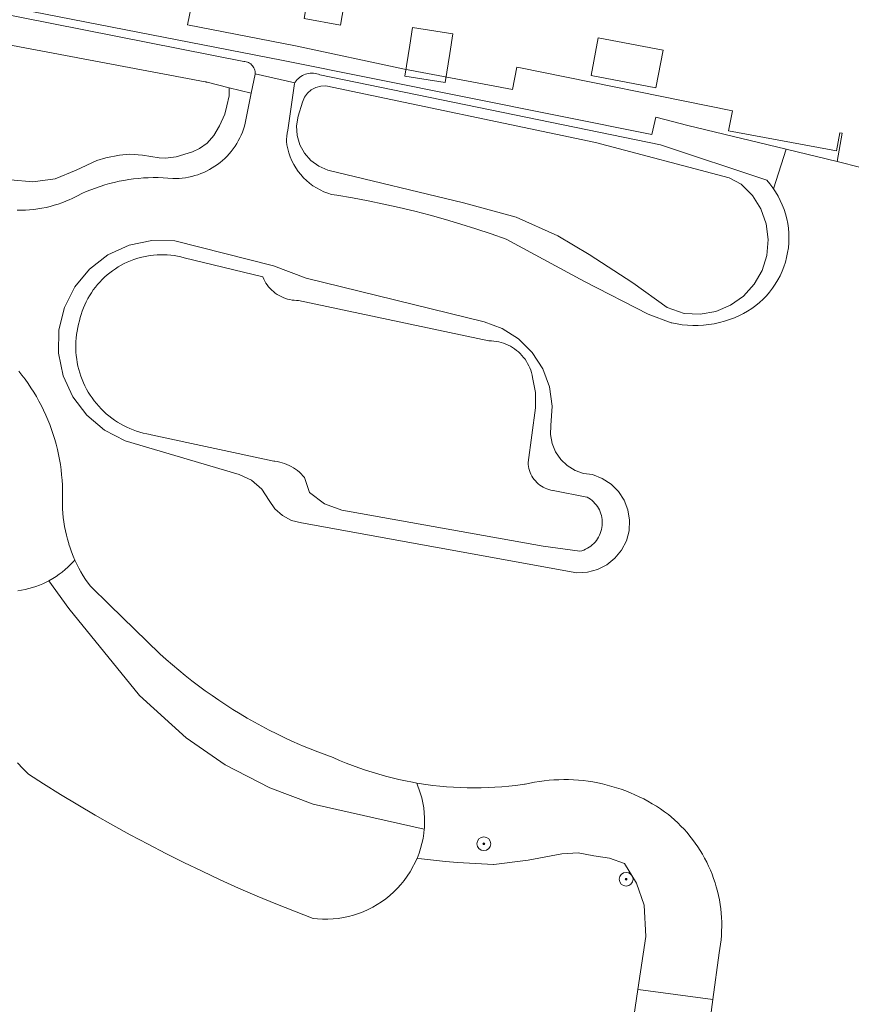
# Model space of a CAD drawing. Header units: metres. Extents: x 152610 to 160096, y 456114 to 462495.
# Tile 261 of 656: x 157207 to 157255, y 460173 to 460230. Entities that reach past the tile are written whole.
import ezdxf

# ---------------------------------------------------------------- set-up
doc = ezdxf.new("R2010")
doc.units = ezdxf.units.M
doc.header["$LTSCALE"] = 0.5
doc.layers.get('0').update_dxf_attribs({"linetype": 'CONTINUOUS'})
for name, color, linetype, lineweight in [('B-PV-GR-BEPLANTING_CULTUUR_BOSPLANTSOEN-GV', 251, 'CONTINUOUS', 18), ('B-PV-GR-BOOM-S', 251, 'CONTINUOUS', 25), ('B-PV-GW-TALUD_KRUIN-G', 251, 'CONTINUOUS', 18), ('B-PV-OG-BEBOUWING_SCHUUR-GV', 251, 'CONTINUOUS', 18), ('B-PV-OG-TERREIN_BEGROEID-GV', 251, 'CONTINUOUS', 18), ('B-PV-OG-TERREIN_OEVER-GV', 251, 'CONTINUOUS', 18), ('B-PV-OG-WATER_SLOOT-GV', 251, 'CONTINUOUS', 18)]:
    doc.layers.add(name, color=color, linetype=linetype, lineweight=lineweight)
doc.styles.add('NLCS-ISO', font='NLCS-ISO.ttf')

# ---------------------------------------------------------------- blocks, each defined once
blk = doc.blocks.new('SGR-BOOM_GBKN-SO')
at = {"linetype": 'ByBlock', "lineweight": 18}
h = blk.add_hatch(color=0, dxfattribs=at)
h.dxf.hatch_style = 1
edge = h.paths.add_edge_path()
edge.add_arc((0, 0), 0.25, 0, 360)
at = {"color": 0, "linetype": 'ByBlock', "lineweight": 18}
for radius in [2, 0.25]:
    blk.add_circle((0, 0), radius, dxfattribs=at)
at = {"color": 0, "linetype": 'ByBlock', "lineweight": 18, "style": 'NLCS-ISO'}
blk.add_attdef('SOORT', (2.5, 0), '', height=1.5, dxfattribs=at)

msp = doc.modelspace()

# ---------------------------------------------------------------- linework, layer by layer
at = {"layer": 'B-PV-GR-BEPLANTING_CULTUUR_BOSPLANTSOEN-GV', "flags": 128}
for points in [[(157166.095, 460236.261), (157217.983, 460226.464), (157217.996, 460226.462), (157218.008, 460226.459), (157218.021, 460226.456), (157218.033, 460226.453), (157218.045, 460226.45), (157218.058, 460226.446), (157218.07, 460226.443), (157218.082, 460226.439), (157218.095, 460226.435), (157219.369, 460226.118), (157220.646, 460225.8), (157220.87, 460226.913), (157220.87, 460226.93), (157220.871, 460226.986), (157220.864, 460227.06), (157220.85, 460227.132), (157220.827, 460227.202), (157220.797, 460227.269), (157220.76, 460227.332), (157220.716, 460227.391), (157220.666, 460227.445), (157220.611, 460227.494), (157220.551, 460227.536), (157220.486, 460227.571), (157220.418, 460227.598), (157220.347, 460227.619), (157220.275, 460227.631), (157220.205, 460227.636), (157187.021, 460234.218)], [(157206.734, 460220.809), (157208.031, 460220.684), (157209.32, 460220.869), (157210.528, 460221.355), (157211.729, 460221.925), (157212.237, 460222.082), (157213.024, 460222.223), (157213.63, 460222.291), (157214.353, 460222.236), (157215.321, 460222.077), (157215.692, 460222.05), (157216.301, 460222.14), (157217.241, 460222.423), (157217.659, 460222.606), (157218.093, 460222.911), (157218.483, 460223.369), (157218.801, 460223.924), (157219.113, 460224.594), (157219.242, 460225.079), (157219.369, 460225.657), (157219.369, 460226.118), (157218.095, 460226.435), (157218.082, 460226.439), (157218.07, 460226.443), (157218.058, 460226.446), (157218.045, 460226.45), (157218.033, 460226.453), (157218.021, 460226.456), (157218.008, 460226.459), (157217.996, 460226.462), (157217.983, 460226.464), (157166.095, 460236.261)], [(157188.384, 460234.36), (157222.393, 460227.706), (157243.781, 460223.428), (157244.018, 460224.425), (157245.87, 460223.946), (157251.539, 460222.571), (157254.484, 460221.856), (157254.773, 460223.497), (157254.652, 460223.522), (157254.456, 460222.482), (157248.216, 460223.637), (157248.438, 460224.785), (157236.092, 460227.295), (157235.985, 460227.317), (157235.734, 460226.01), (157229.491, 460227.185), (157223.205, 460228.543), (157216.963, 460229.746), (157217.207, 460230.969)], [(157207.153, 460197.069), (157207.367, 460197.101), (157207.58, 460197.142), (157207.791, 460197.192), (157208, 460197.25), (157208.206, 460197.318), (157208.409, 460197.393), (157208.609, 460197.478), (157208.805, 460197.57), (157208.943, 460197.642), (157209.185, 460197.779), (157209.368, 460197.896), (157209.545, 460198.02), (157209.718, 460198.151), (157209.885, 460198.289), (157210.046, 460198.435), (157210.201, 460198.587), (157210.349, 460198.745), (157210.46, 460198.843), (157210.359, 460199.077), (157210.264, 460199.314), (157210.178, 460199.554), (157210.107, 460199.768), (157210.098, 460199.797), (157210.027, 460200.042), (157209.963, 460200.289), (157209.907, 460200.538), (157209.859, 460200.788), (157209.819, 460201.041), (157209.786, 460201.294), (157209.762, 460201.548), (157209.745, 460201.802), (157209.737, 460202.058), (157209.736, 460202.313), (157209.744, 460202.568), (157209.743, 460202.867), (157209.733, 460203.166), (157209.716, 460203.465), (157209.691, 460203.763), (157209.657, 460204.06), (157209.616, 460204.356), (157209.567, 460204.651), (157209.51, 460204.945), (157209.445, 460205.237), (157209.373, 460205.527), (157209.293, 460205.815), (157209.204, 460206.101), (157209.109, 460206.385), (157209.006, 460206.665), (157208.895, 460206.943), (157208.777, 460207.218), (157208.652, 460207.49), (157208.519, 460207.758), (157208.379, 460208.022), (157208.233, 460208.283), (157208.079, 460208.54), (157207.919, 460208.792), (157207.752, 460209.04), (157207.578, 460209.284), (157207.398, 460209.523), (157207.211, 460209.756)], [(157207.149, 460187.124), (157207.457, 460186.798), (157207.778, 460186.484), (157208.648, 460185.923), (157209.634, 460185.306), (157210.627, 460184.702), (157211.629, 460184.112), (157212.639, 460183.536), (157213.657, 460182.974), (157214.682, 460182.426), (157215.715, 460181.892), (157216.755, 460181.372), (157217.802, 460180.867), (157218.856, 460180.376), (157219.916, 460179.899), (157220.984, 460179.437), (157222.057, 460178.99), (157223.136, 460178.558), (157224.221, 460178.14), (157224.468, 460178.115), (157224.768, 460178.1), (157225.067, 460178.1), (157225.367, 460178.116), (157225.666, 460178.147), (157225.963, 460178.194), (157226.257, 460178.257), (157226.548, 460178.334), (157226.834, 460178.427), (157227.115, 460178.535), (157227.391, 460178.657), (157227.659, 460178.794), (157227.92, 460178.944), (157228.173, 460179.107), (157228.417, 460179.284), (157228.651, 460179.472), (157228.875, 460179.673), (157229.089, 460179.885), (157229.29, 460180.107), (157229.48, 460180.34), (157229.657, 460180.582), (157229.821, 460180.833), (157230.221, 460181.61), (157230.336, 460181.909), (157230.429, 460182.192), (157230.505, 460182.479), (157230.567, 460182.77), (157230.613, 460183.064), (157230.638, 460183.306), (157224.213, 460184.753), (157221.714, 460185.68), (157219.134, 460187.014), (157216.88, 460188.577), (157214.187, 460191.013), (157210.111, 460196.049), (157208.943, 460197.642), (157208.805, 460197.57), (157208.609, 460197.478), (157208.409, 460197.393), (157208.206, 460197.318), (157208, 460197.25), (157207.791, 460197.192), (157207.58, 460197.142), (157207.367, 460197.101), (157207.153, 460197.069)]]:
    msp.add_lwpolyline(points, dxfattribs=at)
for points in [[(157245.653, 460213.074), (157246.571, 460213.041), (157247.474, 460213.206), (157248.32, 460213.561), (157249.071, 460214.09), (157249.69, 460214.768), (157250.148, 460215.563), (157250.425, 460216.439), (157250.508, 460217.353), (157250.391, 460218.264), (157250.082, 460219.128), (157249.594, 460219.906), (157248.95, 460220.56), (157248.246, 460220.909), (157240.527, 460222.955), (157224.952, 460226.224), (157224.658, 460226.215), (157224.373, 460226.139), (157224.113, 460226.001), (157223.891, 460225.808), (157223.719, 460225.569), (157223.605, 460225.297), (157223.348, 460224.484), (157223.258, 460223.929), (157223.293, 460223.367), (157223.45, 460222.826), (157223.721, 460222.333), (157224.094, 460221.912), (157224.55, 460221.582), (157225.067, 460221.36), (157232.903, 460219.478), (157235.954, 460218.649), (157238.36, 460217.562), (157240.16, 460216.484), (157242.69, 460214.857), (157244.67, 460213.434)], [(157215.596, 460216.474), (157215.398, 460216.475), (157215.201, 460216.467), (157215.004, 460216.452), (157214.808, 460216.429), (157214.613, 460216.397), (157214.42, 460216.358), (157214.228, 460216.311), (157214.038, 460216.257), (157213.851, 460216.194), (157213.666, 460216.125), (157213.484, 460216.047), (157213.306, 460215.963), (157213.131, 460215.871), (157212.96, 460215.772), (157212.793, 460215.667), (157212.631, 460215.555), (157212.473, 460215.436), (157212.32, 460215.311), (157212.173, 460215.18), (157212.03, 460215.043), (157211.894, 460214.9), (157211.763, 460214.752), (157211.639, 460214.599), (157211.52, 460214.441), (157211.409, 460214.278), (157211.304, 460214.111), (157211.205, 460213.94), (157211.114, 460213.765), (157211.03, 460213.586), (157210.953, 460213.404), (157210.884, 460213.219), (157210.823, 460213.032), (157210.768, 460212.842), (157210.725, 460212.663), (157210.671, 460212.467), (157210.624, 460212.269), (157210.585, 460212.069), (157210.554, 460211.869), (157210.531, 460211.666), (157210.516, 460211.464), (157210.509, 460211.26), (157210.51, 460211.057), (157210.519, 460210.854), (157210.536, 460210.651), (157210.56, 460210.45), (157210.593, 460210.249), (157210.634, 460210.05), (157210.682, 460209.852), (157210.738, 460209.657), (157210.802, 460209.464), (157210.874, 460209.273), (157210.953, 460209.086), (157211.039, 460208.902), (157211.132, 460208.721), (157211.232, 460208.544), (157211.339, 460208.371), (157211.453, 460208.203), (157211.574, 460208.039), (157211.701, 460207.88), (157211.834, 460207.726), (157211.972, 460207.578), (157212.117, 460207.435), (157212.267, 460207.297), (157212.423, 460207.166), (157212.583, 460207.041), (157212.748, 460206.923), (157212.918, 460206.811), (157213.092, 460206.706), (157213.27, 460206.608), (157213.452, 460206.517), (157213.637, 460206.433), (157213.826, 460206.356), (157214.017, 460206.287), (157214.211, 460206.225), (157214.407, 460206.172), (157214.605, 460206.126), (157214.804, 460206.087), (157214.86, 460206.078), (157221.941, 460204.555), (157222.005, 460204.548), (157222.147, 460204.528), (157222.288, 460204.5), (157222.427, 460204.464), (157222.564, 460204.42), (157222.698, 460204.369), (157222.829, 460204.31), (157222.956, 460204.245), (157223.08, 460204.172), (157223.199, 460204.092), (157223.314, 460204.006), (157223.424, 460203.914), (157223.528, 460203.815), (157223.627, 460203.711), (157223.72, 460203.602), (157224.013, 460202.743), (157224.871, 460202.096), (157225.878, 460201.722), (157237.501, 460199.646), (157239.628, 460199.352), (157239.74, 460199.383), (157239.85, 460199.422), (157239.956, 460199.468), (157240.06, 460199.521), (157240.159, 460199.581), (157240.254, 460199.648), (157240.344, 460199.721), (157240.429, 460199.8), (157240.508, 460199.885), (157240.581, 460199.975), (157240.648, 460200.071), (157240.708, 460200.17), (157240.762, 460200.273), (157240.807, 460200.38), (157240.846, 460200.49), (157240.877, 460200.602), (157240.9, 460200.716), (157240.915, 460200.831), (157240.922, 460200.947), (157240.921, 460201.063), (157240.913, 460201.179), (157240.896, 460201.294), (157240.871, 460201.407), (157240.839, 460201.519), (157240.799, 460201.628), (157240.752, 460201.734), (157240.697, 460201.837), (157240.636, 460201.935), (157240.567, 460202.029), (157240.493, 460202.118), (157240.413, 460202.202), (157240.327, 460202.28), (157240.236, 460202.352), (157240.14, 460202.418), (157240.04, 460202.477), (157240.03, 460202.482), (157238.091, 460202.852), (157238.061, 460202.857), (157237.946, 460202.879), (157237.834, 460202.91), (157237.723, 460202.948), (157237.616, 460202.994), (157237.512, 460203.047), (157237.412, 460203.106), (157237.316, 460203.173), (157237.225, 460203.246), (157237.14, 460203.325), (157237.059, 460203.41), (157236.985, 460203.5), (157236.918, 460203.595), (157236.856, 460203.694), (157236.802, 460203.797), (157236.755, 460203.904), (157236.716, 460204.014), (157236.684, 460204.126), (157236.66, 460204.24), (157236.643, 460204.356), (157236.635, 460204.472), (157237.07, 460207.625), (157237.069, 460208.516), (157236.893, 460209.39), (157236.865, 460209.53), (157236.829, 460209.668), (157236.785, 460209.804), (157236.734, 460209.938), (157236.675, 460210.068), (157236.609, 460210.195), (157236.537, 460210.318), (157236.457, 460210.436), (157236.371, 460210.55), (157236.279, 460210.659), (157236.18, 460210.763), (157236.076, 460210.861), (157235.967, 460210.953), (157235.853, 460211.039), (157235.734, 460211.118), (157235.611, 460211.191), (157235.484, 460211.256), (157235.354, 460211.314), (157235.22, 460211.365), (157235.084, 460211.409), (157234.946, 460211.444), (157234.805, 460211.472), (157234.664, 460211.492), (157234.521, 460211.504), (157234.379, 460211.508), (157234.374, 460211.508), (157223.363, 460213.836), (157223.263, 460213.837), (157223.131, 460213.845), (157223, 460213.861), (157222.87, 460213.885), (157222.741, 460213.917), (157222.615, 460213.957), (157222.491, 460214.004), (157222.371, 460214.059), (157222.254, 460214.12), (157222.141, 460214.189), (157222.032, 460214.264), (157221.928, 460214.346), (157221.829, 460214.434), (157221.736, 460214.528), (157221.648, 460214.627), (157221.567, 460214.731), (157221.492, 460214.841), (157221.424, 460214.954), (157221.363, 460215.071), (157221.309, 460215.192), (157216.765, 460216.303), (157216.573, 460216.351), (157216.38, 460216.391), (157216.185, 460216.424), (157215.99, 460216.449), (157215.793, 460216.465)]]:
    msp.add_lwpolyline(points, close=True, dxfattribs=at)
at = {"layer": 'B-PV-GW-TALUD_KRUIN-G', "flags": 128}
for points in [[(157207.149, 460187.124), (157207.457, 460186.798), (157207.778, 460186.484), (157208.648, 460185.923), (157209.634, 460185.306), (157210.627, 460184.702), (157211.629, 460184.112), (157212.639, 460183.536), (157213.657, 460182.974), (157214.682, 460182.426), (157215.715, 460181.892), (157216.755, 460181.372), (157217.802, 460180.867), (157218.856, 460180.376), (157219.916, 460179.899), (157220.984, 460179.437), (157222.057, 460178.99), (157223.136, 460178.558), (157224.221, 460178.14), (157224.468, 460178.115), (157224.768, 460178.1), (157225.067, 460178.1), (157225.367, 460178.116), (157225.666, 460178.147), (157225.963, 460178.194), (157226.257, 460178.257), (157226.548, 460178.334), (157226.834, 460178.427), (157227.115, 460178.535), (157227.391, 460178.657), (157227.659, 460178.794), (157227.92, 460178.944), (157228.173, 460179.107), (157228.417, 460179.284), (157228.651, 460179.472), (157228.875, 460179.673), (157229.089, 460179.885), (157229.29, 460180.107), (157229.48, 460180.34), (157229.657, 460180.582), (157229.821, 460180.833), (157230.221, 460181.61)], [(157230.221, 460181.61), (157230.471, 460181.581), (157231.163, 460181.508), (157231.856, 460181.442), (157232.55, 460181.385), (157233.244, 460181.336), (157233.939, 460181.294), (157234.634, 460181.261), (157234.656, 460181.26), (157236.631, 460181.502), (157238.584, 460181.885), (157239.52, 460181.933), (157240.441, 460181.761), (157241.34, 460181.622), (157242.197, 460181.317), (157242.903, 460180.179), (157243.34, 460178.913), (157243.438, 460177.11), (157242.979, 460174.036)], [(157242.979, 460174.036), (157241.174, 460161.94), (157241.173, 460161.931), (157241.126, 460161.658), (157241.071, 460161.387), (157241.008, 460161.117), (157240.937, 460160.849), (157240.859, 460160.583), (157240.773, 460160.319), (157240.679, 460160.059), (157240.578, 460159.801), (157240.47, 460159.545), (157240.354, 460159.294), (157240.231, 460159.045), (157240.101, 460158.801), (157239.977, 460158.582)]]:
    msp.add_lwpolyline(points, dxfattribs=at)
at = {"layer": 'B-PV-OG-BEBOUWING_SCHUUR-GV', "flags": 128}
for points in [[(157226.167, 460231.875), (157224.073, 460232.244), (157223.698, 460230.113), (157225.791, 460229.744)], [(157232.292, 460229.226), (157229.966, 460229.604), (157229.798, 460228.575), (157229.509, 460226.794), (157231.836, 460226.416), (157232.11, 460228.105)], [(157244.429, 460228.292), (157240.685, 460228.998), (157240.276, 460226.828), (157244.02, 460226.122)]]:
    msp.add_lwpolyline(points, close=True, dxfattribs=at)
at = {"layer": 'B-PV-OG-TERREIN_BEGROEID-GV', "flags": 128}
for points in [[(157241.174, 460161.94), (157242.979, 460174.036), (157243.438, 460177.11), (157243.34, 460178.913), (157242.903, 460180.179), (157242.197, 460181.317), (157241.34, 460181.622), (157240.441, 460181.761), (157239.52, 460181.933), (157238.584, 460181.885), (157236.631, 460181.502), (157234.656, 460181.26), (157234.634, 460181.261), (157233.939, 460181.294), (157233.244, 460181.336), (157232.55, 460181.385), (157231.856, 460181.442), (157231.163, 460181.508), (157230.471, 460181.581), (157230.221, 460181.61), (157229.821, 460180.833), (157229.657, 460180.582), (157229.48, 460180.34), (157229.29, 460180.107), (157229.089, 460179.885), (157228.875, 460179.673), (157228.651, 460179.472), (157228.417, 460179.284), (157228.173, 460179.107), (157227.92, 460178.944), (157227.659, 460178.794), (157227.391, 460178.657), (157227.115, 460178.535), (157226.834, 460178.427), (157226.548, 460178.334), (157226.257, 460178.257), (157225.963, 460178.194), (157225.666, 460178.147), (157225.367, 460178.116), (157225.067, 460178.1), (157224.768, 460178.1), (157224.468, 460178.115), (157224.221, 460178.14), (157223.136, 460178.558), (157222.057, 460178.99), (157220.984, 460179.437), (157219.916, 460179.899), (157218.856, 460180.376), (157217.802, 460180.867), (157216.755, 460181.372), (157215.715, 460181.892), (157214.682, 460182.426), (157213.657, 460182.974), (157212.639, 460183.536), (157211.629, 460184.112), (157210.627, 460184.702), (157209.634, 460185.306), (157208.648, 460185.923), (157207.778, 460186.484), (157207.457, 460186.798), (157207.149, 460187.124)], [(157245.752, 460161.643), (157247.314, 460173.459), (157242.985, 460174.035), (157242.979, 460174.036), (157241.174, 460161.94)]]:
    msp.add_lwpolyline(points, dxfattribs=at)
msp.add_lwpolyline([(157230.215, 460185.966), (157230.408, 460185.403), (157230.489, 460185.119), (157230.554, 460184.831), (157230.603, 460184.54), (157230.637, 460184.246), (157230.655, 460183.951), (157230.657, 460183.655), (157230.643, 460183.359), (157230.638, 460183.306), (157230.613, 460183.064), (157230.567, 460182.77), (157230.505, 460182.479), (157230.429, 460182.192), (157230.336, 460181.909), (157230.221, 460181.61), (157230.471, 460181.581), (157231.163, 460181.508), (157231.856, 460181.442), (157232.55, 460181.385), (157233.244, 460181.336), (157233.939, 460181.294), (157234.634, 460181.261), (157234.656, 460181.26), (157236.631, 460181.502), (157238.584, 460181.885), (157239.52, 460181.933), (157240.441, 460181.761), (157241.34, 460181.622), (157242.197, 460181.317), (157242.903, 460180.179), (157243.34, 460178.913), (157243.438, 460177.11), (157242.979, 460174.036), (157242.985, 460174.035), (157247.314, 460173.459), (157247.67, 460176.149), (157247.715, 460176.402), (157247.752, 460176.656), (157247.781, 460176.911), (157247.802, 460177.167), (157247.815, 460177.424), (157247.82, 460177.68), (157247.817, 460177.937), (157247.806, 460178.194), (157247.787, 460178.45), (157247.76, 460178.705), (157247.725, 460178.959), (157247.682, 460179.213), (157247.632, 460179.464), (157247.573, 460179.714), (157247.507, 460179.962), (157247.433, 460180.209), (157247.352, 460180.452), (157247.262, 460180.693), (157247.166, 460180.931), (157247.062, 460181.166), (157246.951, 460181.397), (157246.833, 460181.625), (157246.707, 460181.849), (157246.575, 460182.069), (157246.436, 460182.285), (157246.29, 460182.497), (157246.138, 460182.703), (157245.979, 460182.905), (157245.815, 460183.102), (157245.644, 460183.294), (157245.467, 460183.48), (157245.284, 460183.661), (157245.096, 460183.836), (157244.903, 460184.005), (157244.74, 460184.139), (157244.513, 460184.306), (157244.281, 460184.467), (157244.045, 460184.622), (157243.804, 460184.769), (157243.56, 460184.91), (157243.311, 460185.043), (157243.059, 460185.17), (157242.803, 460185.289), (157242.544, 460185.401), (157242.282, 460185.506), (157242.017, 460185.603), (157241.749, 460185.692), (157241.479, 460185.774), (157241.207, 460185.849), (157240.933, 460185.915), (157240.657, 460185.974), (157240.38, 460186.025), (157240.101, 460186.068), (157239.821, 460186.103), (157239.54, 460186.13), (157239.258, 460186.149), (157238.976, 460186.161), (157238.694, 460186.164), (157238.412, 460186.159), (157238.13, 460186.146), (157237.849, 460186.125), (157237.568, 460186.097), (157237.288, 460186.06), (157237.01, 460186.015), (157236.732, 460185.963), (157236.457, 460185.902), (157236.434, 460185.897), (157236.308, 460185.879), (157235.912, 460185.827), (157235.515, 460185.784), (157235.118, 460185.748), (157234.719, 460185.721), (157234.32, 460185.701), (157233.921, 460185.689), (157233.522, 460185.686), (157233.123, 460185.69), (157232.724, 460185.702), (157232.325, 460185.723), (157231.927, 460185.751), (157231.529, 460185.787), (157231.132, 460185.832), (157230.736, 460185.884), (157230.341, 460185.944)], close=True, dxfattribs=at)
at = {"layer": 'B-PV-OG-TERREIN_OEVER-GV', "flags": 128}
for points in [[(157250.814, 460220.276), (157250.771, 460220.34), (157250.6, 460220.564), (157250.417, 460220.777), (157244.276, 460222.828), (157224.609, 460226.862), (157224.521, 460226.898), (157224.429, 460226.926), (157224.336, 460226.946), (157224.241, 460226.959), (157224.146, 460226.963), (157224.051, 460226.96), (157223.956, 460226.948), (157223.862, 460226.929), (157223.771, 460226.902), (157223.682, 460226.867), (157223.596, 460226.825), (157223.514, 460226.776), (157223.437, 460226.721), (157223.364, 460226.659), (157223.297, 460226.591), (157223.236, 460226.518), (157223.181, 460226.44), (157223.163, 460226.409), (157223.133, 460226.358), (157222.756, 460223.667), (157222.725, 460223.492), (157222.701, 460223.317), (157222.685, 460223.14), (157222.68, 460223.022), (157222.708, 460222.822), (157222.755, 460222.587), (157222.818, 460222.356), (157222.896, 460222.13), (157222.989, 460221.909), (157223.096, 460221.696), (157223.218, 460221.49), (157223.353, 460221.292), (157223.501, 460221.104), (157223.661, 460220.926), (157223.833, 460220.759), (157224.015, 460220.604), (157224.208, 460220.462), (157224.409, 460220.332), (157224.619, 460220.217), (157224.836, 460220.116), (157225.059, 460220.029), (157225.287, 460219.958), (157225.581, 460219.912), (157226.488, 460219.759), (157227.393, 460219.59), (157228.294, 460219.405), (157229.192, 460219.205), (157230.087, 460218.989), (157230.977, 460218.758), (157231.864, 460218.511), (157232.746, 460218.249), (157233.623, 460217.971), (157234.495, 460217.678), (157235.362, 460217.371), (157239.892, 460214.93), (157243.569, 460213.043), (157244.891, 460212.551), (157244.937, 460212.54), (157245.239, 460212.478), (157245.544, 460212.432), (157245.85, 460212.401), (157246.158, 460212.387), (157246.466, 460212.388), (157246.774, 460212.406), (157247.08, 460212.439), (157247.385, 460212.488), (157247.686, 460212.554), (157247.983, 460212.634), (157248.276, 460212.73), (157248.563, 460212.841), (157248.845, 460212.966), (157249.073, 460213.08), (157249.318, 460213.219), (157249.554, 460213.372), (157249.782, 460213.538), (157249.999, 460213.716), (157250.206, 460213.907), (157250.402, 460214.109), (157250.586, 460214.322), (157250.758, 460214.545), (157250.916, 460214.777), (157251.062, 460215.018), (157251.193, 460215.267), (157251.31, 460215.523), (157251.412, 460215.785), (157251.499, 460216.052), (157251.571, 460216.324), (157251.628, 460216.6), (157251.668, 460216.879), (157251.693, 460217.159), (157251.701, 460217.44), (157251.694, 460217.722), (157251.671, 460218.002), (157251.631, 460218.28), (157251.576, 460218.556), (157251.506, 460218.829), (157251.42, 460219.097), (157251.319, 460219.359), (157251.203, 460219.616), (157251.073, 460219.865), (157250.929, 460220.107)], [(157224.952, 460226.224), (157240.527, 460222.955), (157248.246, 460220.909), (157248.95, 460220.56), (157249.594, 460219.906), (157250.082, 460219.128), (157250.391, 460218.264), (157250.508, 460217.353), (157250.425, 460216.439), (157250.148, 460215.563), (157249.69, 460214.768), (157249.071, 460214.09), (157248.32, 460213.561), (157247.474, 460213.206), (157246.571, 460213.041), (157245.653, 460213.074), (157244.67, 460213.434), (157242.69, 460214.857), (157240.16, 460216.484), (157238.36, 460217.562), (157235.954, 460218.649), (157232.903, 460219.478), (157225.067, 460221.36), (157224.55, 460221.582), (157224.094, 460221.912), (157223.721, 460222.333), (157223.45, 460222.826), (157223.293, 460223.367), (157223.258, 460223.929), (157223.348, 460224.484), (157223.605, 460225.297), (157223.719, 460225.569), (157223.891, 460225.808), (157224.113, 460226.001), (157224.373, 460226.139), (157224.658, 460226.215)], [(157223.545, 460200.993), (157239.458, 460198.109), (157240.062, 460198.139), (157240.646, 460198.294), (157241.184, 460198.568), (157241.654, 460198.947), (157242.035, 460199.416), (157242.31, 460199.954), (157242.466, 460200.538), (157242.498, 460201.141), (157242.403, 460201.737), (157242.186, 460202.301), (157241.856, 460202.807), (157241.428, 460203.234), (157240.921, 460203.562), (157240.357, 460203.777), (157239.838, 460203.846), (157239.345, 460204.022), (157238.9, 460204.297), (157238.521, 460204.659), (157238.227, 460205.091), (157238.029, 460205.576), (157237.936, 460206.091), (157237.953, 460206.614), (157238.035, 460207.73), (157237.876, 460208.838), (157237.485, 460209.887), (157236.878, 460210.828), (157236.084, 460211.618), (157235.14, 460212.219), (157234.09, 460212.605), (157223.811, 460215.119), (157221.924, 460215.844), (157216.228, 460217.283), (157214.891, 460217.304), (157213.583, 460217.028), (157212.368, 460216.468), (157211.308, 460215.652), (157210.456, 460214.622), (157209.853, 460213.428), (157209.53, 460212.13), (157209.503, 460210.793), (157209.774, 460209.483), (157210.328, 460208.266), (157211.139, 460207.203), (157212.165, 460206.345), (157213.357, 460205.737), (157219.942, 460203.789), (157220.653, 460203.451), (157221.246, 460202.934), (157221.676, 460202.275), (157222.014, 460201.795), (157222.456, 460201.408), (157222.976, 460201.135)], [(157215.99, 460216.449), (157216.185, 460216.424), (157216.38, 460216.391), (157216.573, 460216.351), (157216.765, 460216.303), (157221.309, 460215.192), (157221.363, 460215.071), (157221.424, 460214.954), (157221.492, 460214.841), (157221.567, 460214.731), (157221.648, 460214.627), (157221.736, 460214.528), (157221.829, 460214.434), (157221.928, 460214.346), (157222.032, 460214.264), (157222.141, 460214.189), (157222.254, 460214.12), (157222.371, 460214.059), (157222.491, 460214.004), (157222.615, 460213.957), (157222.741, 460213.917), (157222.87, 460213.885), (157223, 460213.861), (157223.131, 460213.845), (157223.263, 460213.837), (157223.363, 460213.836), (157234.374, 460211.508), (157234.379, 460211.508), (157234.521, 460211.504), (157234.664, 460211.492), (157234.805, 460211.472), (157234.946, 460211.444), (157235.084, 460211.409), (157235.22, 460211.365), (157235.354, 460211.314), (157235.484, 460211.256), (157235.611, 460211.191), (157235.734, 460211.118), (157235.853, 460211.039), (157235.967, 460210.953), (157236.076, 460210.861), (157236.18, 460210.763), (157236.279, 460210.659), (157236.371, 460210.55), (157236.457, 460210.436), (157236.537, 460210.318), (157236.609, 460210.195), (157236.675, 460210.068), (157236.734, 460209.938), (157236.785, 460209.804), (157236.829, 460209.668), (157236.865, 460209.53), (157236.893, 460209.39), (157237.069, 460208.516), (157237.07, 460207.625), (157236.635, 460204.472), (157236.643, 460204.356), (157236.66, 460204.24), (157236.684, 460204.126), (157236.716, 460204.014), (157236.755, 460203.904), (157236.802, 460203.797), (157236.856, 460203.694), (157236.918, 460203.595), (157236.985, 460203.5), (157237.059, 460203.41), (157237.14, 460203.325), (157237.225, 460203.246), (157237.316, 460203.173), (157237.412, 460203.106), (157237.512, 460203.047), (157237.616, 460202.994), (157237.723, 460202.948), (157237.834, 460202.91), (157237.946, 460202.879), (157238.061, 460202.857), (157238.091, 460202.852), (157240.03, 460202.482), (157240.04, 460202.477), (157240.14, 460202.418), (157240.236, 460202.352), (157240.327, 460202.28), (157240.413, 460202.202), (157240.493, 460202.118), (157240.567, 460202.029), (157240.636, 460201.935), (157240.697, 460201.837), (157240.752, 460201.734), (157240.799, 460201.628), (157240.839, 460201.519), (157240.871, 460201.407), (157240.896, 460201.294), (157240.913, 460201.179), (157240.921, 460201.063), (157240.922, 460200.947), (157240.915, 460200.831), (157240.9, 460200.716), (157240.877, 460200.602), (157240.846, 460200.49), (157240.807, 460200.38), (157240.762, 460200.273), (157240.708, 460200.17), (157240.648, 460200.071), (157240.581, 460199.975), (157240.508, 460199.885), (157240.429, 460199.8), (157240.344, 460199.721), (157240.254, 460199.648), (157240.159, 460199.581), (157240.06, 460199.521), (157239.956, 460199.468), (157239.85, 460199.422), (157239.74, 460199.383), (157239.628, 460199.352), (157237.501, 460199.646), (157225.878, 460201.722), (157224.871, 460202.096), (157224.013, 460202.743), (157223.72, 460203.602), (157223.627, 460203.711), (157223.528, 460203.815), (157223.424, 460203.914), (157223.314, 460204.006), (157223.199, 460204.092), (157223.08, 460204.172), (157222.956, 460204.245), (157222.829, 460204.31), (157222.698, 460204.369), (157222.564, 460204.42), (157222.427, 460204.464), (157222.288, 460204.5), (157222.147, 460204.528), (157222.005, 460204.548), (157221.941, 460204.555), (157214.86, 460206.078), (157214.804, 460206.087), (157214.605, 460206.126), (157214.407, 460206.172), (157214.211, 460206.225), (157214.017, 460206.287), (157213.826, 460206.356), (157213.637, 460206.433), (157213.452, 460206.517), (157213.27, 460206.608), (157213.092, 460206.706), (157212.918, 460206.811), (157212.748, 460206.923), (157212.583, 460207.041), (157212.423, 460207.166), (157212.267, 460207.297), (157212.117, 460207.435), (157211.972, 460207.578), (157211.834, 460207.726), (157211.701, 460207.88), (157211.574, 460208.039), (157211.453, 460208.203), (157211.339, 460208.371), (157211.232, 460208.544), (157211.132, 460208.721), (157211.039, 460208.902), (157210.953, 460209.086), (157210.874, 460209.273), (157210.802, 460209.464), (157210.738, 460209.657), (157210.682, 460209.852), (157210.634, 460210.05), (157210.593, 460210.249), (157210.56, 460210.45), (157210.536, 460210.651), (157210.519, 460210.854), (157210.51, 460211.057), (157210.509, 460211.26), (157210.516, 460211.464), (157210.531, 460211.666), (157210.554, 460211.869), (157210.585, 460212.069), (157210.624, 460212.269), (157210.671, 460212.467), (157210.725, 460212.663), (157210.768, 460212.842), (157210.823, 460213.032), (157210.884, 460213.219), (157210.953, 460213.404), (157211.03, 460213.586), (157211.114, 460213.765), (157211.205, 460213.94), (157211.304, 460214.111), (157211.409, 460214.278), (157211.52, 460214.441), (157211.639, 460214.599), (157211.763, 460214.752), (157211.894, 460214.9), (157212.03, 460215.043), (157212.173, 460215.18), (157212.32, 460215.311), (157212.473, 460215.436), (157212.631, 460215.555), (157212.793, 460215.667), (157212.96, 460215.772), (157213.131, 460215.871), (157213.306, 460215.963), (157213.484, 460216.047), (157213.666, 460216.125), (157213.851, 460216.194), (157214.038, 460216.257), (157214.228, 460216.311), (157214.42, 460216.358), (157214.613, 460216.397), (157214.808, 460216.429), (157215.004, 460216.452), (157215.201, 460216.467), (157215.398, 460216.475), (157215.596, 460216.474), (157215.793, 460216.465)], [(157230.215, 460185.966), (157229.948, 460186.012), (157229.556, 460186.088), (157229.165, 460186.172), (157228.777, 460186.263), (157228.39, 460186.362), (157228.005, 460186.469), (157227.623, 460186.584), (157227.243, 460186.707), (157226.865, 460186.836), (157226.49, 460186.974), (157226.118, 460187.119), (157225.749, 460187.271), (157225.383, 460187.431), (157224.489, 460187.762), (157223.606, 460188.121), (157223.431, 460188.196), (157222.989, 460188.392), (157222.551, 460188.596), (157222.117, 460188.806), (157221.685, 460189.024), (157221.258, 460189.249), (157220.834, 460189.481), (157220.415, 460189.72), (157219.999, 460189.966), (157219.587, 460190.218), (157219.18, 460190.478), (157218.777, 460190.744), (157218.378, 460191.017), (157217.984, 460191.296), (157217.595, 460191.582), (157217.21, 460191.874), (157216.831, 460192.173), (157216.456, 460192.478), (157216.086, 460192.789), (157215.722, 460193.106), (157215.363, 460193.429), (157212.451, 460196.262), (157211.35, 460197.333), (157211.218, 460197.514), (157211.075, 460197.726), (157210.938, 460197.941), (157210.808, 460198.161), (157210.685, 460198.384), (157210.569, 460198.612), (157210.46, 460198.843), (157210.349, 460198.745), (157210.201, 460198.587), (157210.046, 460198.435), (157209.885, 460198.289), (157209.718, 460198.151), (157209.545, 460198.02), (157209.368, 460197.896), (157209.185, 460197.779), (157208.943, 460197.642), (157210.111, 460196.049), (157214.187, 460191.013), (157216.88, 460188.577), (157219.134, 460187.014), (157221.714, 460185.68), (157224.213, 460184.753), (157230.638, 460183.306), (157230.643, 460183.359), (157230.657, 460183.655), (157230.655, 460183.951), (157230.637, 460184.246), (157230.603, 460184.54), (157230.554, 460184.831), (157230.489, 460185.119), (157230.408, 460185.403)]]:
    msp.add_lwpolyline(points, close=True, dxfattribs=at)
msp.add_lwpolyline([(157207.121, 460219.045), (157207.361, 460219.045), (157207.6, 460219.053), (157207.84, 460219.069), (157208.079, 460219.093), (157208.317, 460219.125), (157208.553, 460219.165), (157208.788, 460219.212), (157209.022, 460219.268), (157209.253, 460219.331), (157209.483, 460219.402), (157209.709, 460219.481), (157209.933, 460219.567), (157210.154, 460219.66), (157210.264, 460219.71), (157210.344, 460219.753), (157210.597, 460219.883), (157210.853, 460220.005), (157211.112, 460220.121), (157211.375, 460220.229), (157211.641, 460220.329), (157211.909, 460220.422), (157212.18, 460220.508), (157212.453, 460220.585), (157212.728, 460220.655), (157213.005, 460220.718), (157213.284, 460220.772), (157213.564, 460220.819), (157213.845, 460220.857), (157214.128, 460220.888), (157214.411, 460220.911), (157214.694, 460220.925), (157214.978, 460220.932), (157215.262, 460220.931), (157215.546, 460220.922), (157215.829, 460220.904), (157216.112, 460220.879), (157216.296, 460220.879), (157216.479, 460220.887), (157216.662, 460220.903), (157216.844, 460220.927), (157217.025, 460220.958), (157217.204, 460220.998), (157217.381, 460221.045), (157217.556, 460221.1), (157217.729, 460221.163), (157217.899, 460221.233), (157218.065, 460221.31), (157218.228, 460221.395), (157218.387, 460221.486), (157218.542, 460221.585), (157218.693, 460221.69), (157218.839, 460221.802), (157218.979, 460221.919), (157219.115, 460222.043), (157219.245, 460222.173), (157219.369, 460222.308), (157219.488, 460222.448), (157219.6, 460222.594), (157219.705, 460222.744), (157219.804, 460222.899), (157219.896, 460223.057), (157219.981, 460223.22), (157220.059, 460223.386), (157220.13, 460223.556), (157220.193, 460223.728), (157220.249, 460223.903), (157220.297, 460224.08), (157220.337, 460224.259), (157220.339, 460224.271), (157220.646, 460225.8), (157219.369, 460226.118), (157219.369, 460225.657), (157219.242, 460225.079), (157219.113, 460224.594), (157218.801, 460223.924), (157218.483, 460223.369), (157218.093, 460222.911), (157217.659, 460222.606), (157217.241, 460222.423), (157216.301, 460222.14), (157215.692, 460222.05), (157215.321, 460222.077), (157214.353, 460222.236), (157213.63, 460222.291), (157213.024, 460222.223), (157212.237, 460222.082), (157211.729, 460221.925), (157210.528, 460221.355), (157209.32, 460220.869), (157208.031, 460220.684), (157206.734, 460220.809)], dxfattribs=at)
at = {"layer": 'B-PV-OG-WATER_SLOOT-GV', "flags": 128}
for points in [[(157187.021, 460234.218), (157220.205, 460227.636), (157220.275, 460227.631), (157220.347, 460227.619), (157220.418, 460227.598), (157220.486, 460227.571), (157220.551, 460227.536), (157220.611, 460227.494), (157220.666, 460227.445), (157220.716, 460227.391), (157220.76, 460227.332), (157220.797, 460227.269), (157220.827, 460227.202), (157220.85, 460227.132), (157220.864, 460227.06), (157220.871, 460226.986), (157220.87, 460226.93), (157223.163, 460226.409), (157223.181, 460226.44), (157223.236, 460226.518), (157223.297, 460226.591), (157223.364, 460226.659), (157223.437, 460226.721), (157223.514, 460226.776), (157223.596, 460226.825), (157223.682, 460226.867), (157223.771, 460226.902), (157223.862, 460226.929), (157223.956, 460226.948), (157224.051, 460226.96), (157224.146, 460226.963), (157224.241, 460226.959), (157224.336, 460226.946), (157224.429, 460226.926), (157224.521, 460226.898), (157224.609, 460226.862), (157244.276, 460222.828), (157250.417, 460220.777), (157250.6, 460220.564), (157250.771, 460220.34), (157250.814, 460220.276), (157251.539, 460222.571), (157245.87, 460223.946), (157244.018, 460224.425), (157243.781, 460223.428), (157222.393, 460227.706), (157188.384, 460234.36)], [(157255.863, 460221.521), (157254.484, 460221.856), (157251.539, 460222.571), (157250.814, 460220.276), (157250.929, 460220.107), (157251.073, 460219.865), (157251.203, 460219.616), (157251.319, 460219.359), (157251.42, 460219.097), (157251.506, 460218.829), (157251.576, 460218.556), (157251.631, 460218.28), (157251.671, 460218.002), (157251.694, 460217.722), (157251.701, 460217.44), (157251.693, 460217.159), (157251.668, 460216.879), (157251.628, 460216.6), (157251.571, 460216.324), (157251.499, 460216.052), (157251.412, 460215.785), (157251.31, 460215.523), (157251.193, 460215.267), (157251.062, 460215.018), (157250.916, 460214.777), (157250.758, 460214.545), (157250.586, 460214.322), (157250.402, 460214.109), (157250.206, 460213.907), (157249.999, 460213.716), (157249.782, 460213.538), (157249.554, 460213.372), (157249.318, 460213.219), (157249.073, 460213.08), (157248.845, 460212.966), (157248.563, 460212.841), (157248.276, 460212.73), (157247.983, 460212.634), (157247.686, 460212.554), (157247.385, 460212.488), (157247.08, 460212.439), (157246.774, 460212.406), (157246.466, 460212.388), (157246.158, 460212.387), (157245.85, 460212.401), (157245.544, 460212.432), (157245.239, 460212.478), (157244.937, 460212.54), (157244.891, 460212.551), (157243.569, 460213.043), (157239.892, 460214.93), (157235.362, 460217.371), (157234.495, 460217.678), (157233.623, 460217.971), (157232.746, 460218.249), (157231.864, 460218.511), (157230.977, 460218.758), (157230.087, 460218.989), (157229.192, 460219.205), (157228.294, 460219.405), (157227.393, 460219.59), (157226.488, 460219.759), (157225.581, 460219.912), (157225.287, 460219.958), (157225.059, 460220.029), (157224.836, 460220.116), (157224.619, 460220.217), (157224.409, 460220.332), (157224.208, 460220.462), (157224.015, 460220.604), (157223.833, 460220.759), (157223.661, 460220.926), (157223.501, 460221.104), (157223.353, 460221.292), (157223.218, 460221.49), (157223.096, 460221.696), (157222.989, 460221.909), (157222.896, 460222.13), (157222.818, 460222.356), (157222.755, 460222.587), (157222.708, 460222.822), (157222.68, 460223.022), (157222.685, 460223.14), (157222.701, 460223.317), (157222.725, 460223.492), (157222.756, 460223.667), (157223.133, 460226.358), (157223.163, 460226.409), (157220.87, 460226.93), (157220.87, 460226.913), (157220.646, 460225.8), (157220.339, 460224.271), (157220.337, 460224.259), (157220.297, 460224.08), (157220.249, 460223.903), (157220.193, 460223.728), (157220.13, 460223.556), (157220.059, 460223.386), (157219.981, 460223.22), (157219.896, 460223.057), (157219.804, 460222.899), (157219.705, 460222.744), (157219.6, 460222.594), (157219.488, 460222.448), (157219.369, 460222.308), (157219.245, 460222.173), (157219.115, 460222.043), (157218.979, 460221.919), (157218.839, 460221.802), (157218.693, 460221.69), (157218.542, 460221.585), (157218.387, 460221.486), (157218.228, 460221.395), (157218.065, 460221.31), (157217.899, 460221.233), (157217.729, 460221.163), (157217.556, 460221.1), (157217.381, 460221.045), (157217.204, 460220.998), (157217.025, 460220.958), (157216.844, 460220.927), (157216.662, 460220.903), (157216.479, 460220.887), (157216.296, 460220.879), (157216.112, 460220.879), (157215.829, 460220.904), (157215.546, 460220.922), (157215.262, 460220.931), (157214.978, 460220.932), (157214.694, 460220.925), (157214.411, 460220.911), (157214.128, 460220.888), (157213.845, 460220.857), (157213.564, 460220.819), (157213.284, 460220.772), (157213.005, 460220.718), (157212.728, 460220.655), (157212.453, 460220.585), (157212.18, 460220.508), (157211.909, 460220.422), (157211.641, 460220.329), (157211.375, 460220.229), (157211.112, 460220.121), (157210.853, 460220.005), (157210.597, 460219.883), (157210.344, 460219.753), (157210.264, 460219.71), (157210.154, 460219.66), (157209.933, 460219.567), (157209.709, 460219.481), (157209.483, 460219.402), (157209.253, 460219.331), (157209.022, 460219.268), (157208.788, 460219.212), (157208.553, 460219.165), (157208.317, 460219.125), (157208.079, 460219.093), (157207.84, 460219.069), (157207.6, 460219.053), (157207.361, 460219.045), (157207.121, 460219.045)], [(157207.211, 460209.756), (157207.398, 460209.523), (157207.578, 460209.284), (157207.752, 460209.04), (157207.919, 460208.792), (157208.079, 460208.54), (157208.233, 460208.283), (157208.379, 460208.022), (157208.519, 460207.758), (157208.652, 460207.49), (157208.777, 460207.218), (157208.895, 460206.943), (157209.006, 460206.665), (157209.109, 460206.385), (157209.204, 460206.101), (157209.293, 460205.815), (157209.373, 460205.527), (157209.445, 460205.237), (157209.51, 460204.945), (157209.567, 460204.651), (157209.616, 460204.356), (157209.657, 460204.06), (157209.691, 460203.763), (157209.716, 460203.465), (157209.733, 460203.166), (157209.743, 460202.867), (157209.744, 460202.568), (157209.736, 460202.313), (157209.737, 460202.058), (157209.745, 460201.802), (157209.762, 460201.548), (157209.786, 460201.294), (157209.819, 460201.041), (157209.859, 460200.788), (157209.907, 460200.538), (157209.963, 460200.289), (157210.027, 460200.042), (157210.098, 460199.797), (157210.107, 460199.768), (157210.178, 460199.554), (157210.264, 460199.314), (157210.359, 460199.077), (157210.46, 460198.843), (157210.569, 460198.612), (157210.685, 460198.384), (157210.808, 460198.161), (157210.938, 460197.941), (157211.075, 460197.726), (157211.218, 460197.514), (157211.35, 460197.333), (157212.451, 460196.262), (157215.363, 460193.429), (157215.722, 460193.106), (157216.086, 460192.789), (157216.456, 460192.478), (157216.831, 460192.173), (157217.21, 460191.874), (157217.595, 460191.582), (157217.984, 460191.296), (157218.378, 460191.017), (157218.777, 460190.744), (157219.18, 460190.478), (157219.587, 460190.218), (157219.999, 460189.966), (157220.415, 460189.72), (157220.834, 460189.481), (157221.258, 460189.249), (157221.685, 460189.024), (157222.117, 460188.806), (157222.551, 460188.596), (157222.989, 460188.392), (157223.431, 460188.196), (157223.606, 460188.121), (157224.489, 460187.762), (157225.383, 460187.431), (157225.749, 460187.271), (157226.118, 460187.119), (157226.49, 460186.974), (157226.865, 460186.836), (157227.243, 460186.707), (157227.623, 460186.584), (157228.005, 460186.469), (157228.39, 460186.362), (157228.777, 460186.263), (157229.165, 460186.172), (157229.556, 460186.088), (157229.948, 460186.012), (157230.215, 460185.966), (157230.341, 460185.944), (157230.736, 460185.884), (157231.132, 460185.832), (157231.529, 460185.787), (157231.927, 460185.751), (157232.325, 460185.723), (157232.724, 460185.702), (157233.123, 460185.69), (157233.522, 460185.686), (157233.921, 460185.689), (157234.32, 460185.701), (157234.719, 460185.721), (157235.118, 460185.748), (157235.515, 460185.784), (157235.912, 460185.827), (157236.308, 460185.879), (157236.434, 460185.897), (157236.457, 460185.902), (157236.732, 460185.963), (157237.01, 460186.015), (157237.288, 460186.06), (157237.568, 460186.097), (157237.849, 460186.125), (157238.13, 460186.146), (157238.412, 460186.159), (157238.694, 460186.164), (157238.976, 460186.161), (157239.258, 460186.149), (157239.54, 460186.13), (157239.821, 460186.103), (157240.101, 460186.068), (157240.38, 460186.025), (157240.657, 460185.974), (157240.933, 460185.915), (157241.207, 460185.849), (157241.479, 460185.774), (157241.749, 460185.692), (157242.017, 460185.603), (157242.282, 460185.506), (157242.544, 460185.401), (157242.803, 460185.289), (157243.059, 460185.17), (157243.311, 460185.043), (157243.56, 460184.91), (157243.804, 460184.769), (157244.045, 460184.622), (157244.281, 460184.467), (157244.513, 460184.306), (157244.74, 460184.139), (157244.903, 460184.005), (157245.096, 460183.836), (157245.284, 460183.661), (157245.467, 460183.48), (157245.644, 460183.294), (157245.815, 460183.102), (157245.979, 460182.905), (157246.138, 460182.703), (157246.29, 460182.497), (157246.436, 460182.285), (157246.575, 460182.069), (157246.707, 460181.849), (157246.833, 460181.625), (157246.951, 460181.397), (157247.062, 460181.166), (157247.166, 460180.931), (157247.262, 460180.693), (157247.352, 460180.452), (157247.433, 460180.209), (157247.507, 460179.962), (157247.573, 460179.714), (157247.632, 460179.464), (157247.682, 460179.213), (157247.725, 460178.959), (157247.76, 460178.705), (157247.787, 460178.45), (157247.806, 460178.194), (157247.817, 460177.937), (157247.82, 460177.68), (157247.815, 460177.424), (157247.802, 460177.167), (157247.781, 460176.911), (157247.752, 460176.656), (157247.715, 460176.402), (157247.67, 460176.149), (157247.314, 460173.459), (157245.752, 460161.643)]]:
    msp.add_lwpolyline(points, dxfattribs=at)
msp.add_lwpolyline([(157223.545, 460200.993), (157222.976, 460201.135), (157222.456, 460201.408), (157222.014, 460201.795), (157221.676, 460202.275), (157221.246, 460202.934), (157220.653, 460203.451), (157219.942, 460203.789), (157213.357, 460205.737), (157212.165, 460206.345), (157211.139, 460207.203), (157210.328, 460208.266), (157209.774, 460209.483), (157209.503, 460210.793), (157209.53, 460212.13), (157209.853, 460213.428), (157210.456, 460214.622), (157211.308, 460215.652), (157212.368, 460216.468), (157213.583, 460217.028), (157214.891, 460217.304), (157216.228, 460217.283), (157221.924, 460215.844), (157223.811, 460215.119), (157234.09, 460212.605), (157235.14, 460212.219), (157236.084, 460211.618), (157236.878, 460210.828), (157237.485, 460209.887), (157237.876, 460208.838), (157238.035, 460207.73), (157237.953, 460206.614), (157237.936, 460206.091), (157238.029, 460205.576), (157238.227, 460205.091), (157238.521, 460204.659), (157238.9, 460204.297), (157239.345, 460204.022), (157239.838, 460203.846), (157240.357, 460203.777), (157240.921, 460203.562), (157241.428, 460203.234), (157241.856, 460202.807), (157242.186, 460202.301), (157242.403, 460201.737), (157242.498, 460201.141), (157242.466, 460200.538), (157242.31, 460199.954), (157242.035, 460199.416), (157241.654, 460198.947), (157241.184, 460198.568), (157240.646, 460198.294), (157240.062, 460198.139), (157239.458, 460198.109)], close=True, dxfattribs=at)

# ---------------------------------------------------------------- block references
at = {"layer": 'B-PV-GR-BOOM-S', "xscale": 0.2, "yscale": 0.2, "zscale": 0.2}
for p in [(157234.08, 460182.46), (157242.295, 460180.407)]:
    msp.add_blockref('SGR-BOOM_GBKN-SO', p, dxfattribs=at)

doc.saveas('drawing.dxf')
